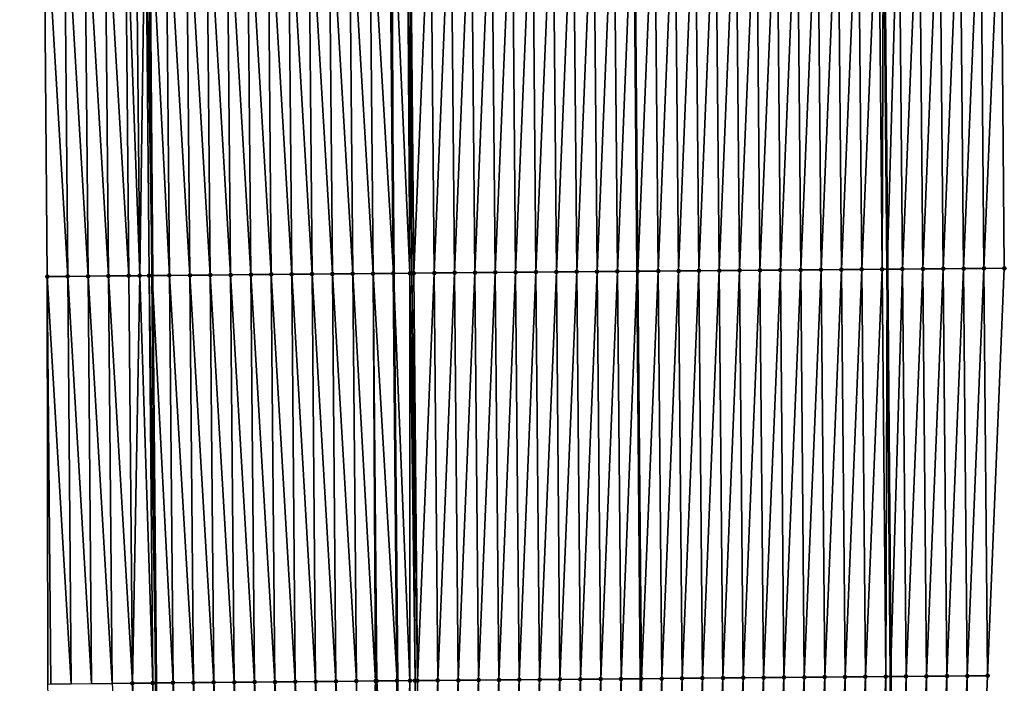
# Model space of a CAD drawing. Header units: feet. Extents: x 2010743 to 2022806, y 818705 to 837694.
# Tile 408 of 531: x 2011432 to 2011480, y 832853 to 832886. Entities that reach past the tile are written whole.
import ezdxf

# ---------------------------------------------------------------- set-up
doc = ezdxf.new("R2010")
doc.units = ezdxf.units.FT
doc.header["$MEASUREMENT"] = 0
for name, color, linetype, lineweight in [('EP_Travel Lane', 172, 'Continuous', 53), ('Road Shots', 141, 'Continuous', 100), ('STRIPING', 60, 'Continuous', 53)]:
    doc.layers.add(name, color=color, linetype=linetype, lineweight=lineweight)
doc.layers.add('I-77-MM17-21_NB-Surface-Border', color=7, linetype='Continuous')
doc.layers.add('I-77-MM17-21_NB-Surface-TIN', color=7, linetype='Continuous')

msp = doc.modelspace()

# ---------------------------------------------------------------- linework, layer by layer
at = {"layer": 'EP_Travel Lane'}
for points in [[(2011472.937, 833053.342, 296.093), (2011473.138, 833033.346, 296.435), (2011473.338, 833013.349, 296.78), (2011473.533, 832993.341, 297.138), (2011473.704, 832973.345, 297.521), (2011473.875, 832953.35, 297.9), (2011474.045, 832933.355, 298.326), (2011474.216, 832913.359, 298.717), (2011474.387, 832893.364, 299.118), (2011474.558, 832873.369, 299.53), (2011474.729, 832853.374, 299.955), (2011474.899, 832833.38, 300.405), (2011475.07, 832813.386, 300.861), (2011475.251, 832793.467, 301.313), (2011475.476, 832773.474, 301.79)], [(2011436.849, 833053.008, 296.345), (2011437.049, 833033.012, 296.684), (2011437.25, 833013.016, 297.034), (2011437.444, 832993.026, 297.378), (2011437.615, 832973.029, 297.737), (2011437.786, 832953.034, 298.149), (2011437.957, 832933.039, 298.537), (2011438.127, 832913.044, 298.941), (2011438.298, 832893.049, 299.351), (2011438.469, 832873.054, 299.761), (2011438.64, 832853.059, 300.207), (2011438.811, 832833.065, 300.644), (2011438.981, 832813.071, 301.099), (2011439.167, 832793.029, 301.584)]]:
    msp.add_polyline3d(points, dxfattribs=at)
at = {"layer": 'I-77-MM17-21_NB-Surface-Border', "color": 3, "linetype": 'Continuous', "lineweight": -3}
for points in [[(2011475.689, 833053.366, 295.982), (2011476.876, 833033.379, 296.31), (2011477.062, 833013.383, 296.672), (2011478.247, 832993.38, 296.998), (2011478.425, 832973.384, 297.36), (2011479.602, 832953.397, 297.717), (2011479.78, 832933.401, 298.121), (2011479.957, 832913.406, 298.508), (2011480.135, 832893.411, 298.912), (2011480.312, 832873.416, 299.32), (2011479.49, 832853.413, 299.786), (2011478.667, 832833.411, 300.274), (2011478.845, 832813.417, 300.727), (2011478.035, 832793.5, 301.224), (2011478.281, 832773.506, 301.689)], [(2011434.638, 832792.97, 301.46), (2011434.54, 832813.029, 300.986), (2011433.892, 832833.018, 300.509), (2011433.333, 832853.009, 300.057), (2011433.314, 832873.005, 299.62), (2011433.137, 832893, 299.208), (2011432.959, 832912.995, 298.796), (2011432.782, 832932.99, 298.401), (2011432.604, 832952.986, 298.012), (2011432.44, 832972.981, 297.613), (2011432.451, 832992.979, 297.254), (2011432.469, 833012.97, 296.911), (2011432.593, 833032.969, 296.561), (2011431.957, 833052.961, 296.226)]]:
    msp.add_polyline3d(points, dxfattribs=at)
at = {"layer": 'I-77-MM17-21_NB-Surface-TIN', "color": 128, "linetype": 'Continuous', "lineweight": -3}
for points in [[(2011454.313, 832873.197, 299.873), (2011455.136, 832893.2, 299.449), (2011454.136, 832893.192, 299.464)], [(2011454.313, 832873.197, 299.873), (2011455.313, 832873.205, 299.856), (2011455.136, 832893.2, 299.449)], [(2011455.313, 832873.205, 299.856), (2011456.136, 832893.209, 299.432), (2011455.136, 832893.2, 299.449)], [(2011455.313, 832873.205, 299.856), (2011456.313, 832873.214, 299.843), (2011456.136, 832893.209, 299.432)], [(2011456.313, 832873.214, 299.843), (2011457.136, 832893.217, 299.414), (2011456.136, 832893.209, 299.432)], [(2011456.313, 832873.214, 299.843), (2011457.313, 832873.222, 299.825), (2011457.136, 832893.217, 299.414)], [(2011457.313, 832873.222, 299.825), (2011458.136, 832893.226, 299.395), (2011457.136, 832893.217, 299.414)], [(2011457.313, 832873.222, 299.825), (2011458.313, 832873.231, 299.805), (2011458.136, 832893.226, 299.395)], [(2011458.313, 832873.231, 299.805), (2011459.136, 832893.234, 299.377), (2011458.136, 832893.226, 299.395)], [(2011458.313, 832873.231, 299.805), (2011459.313, 832873.239, 299.788), (2011459.136, 832893.234, 299.377)], [(2011459.313, 832873.239, 299.788), (2011460.136, 832893.243, 299.365), (2011459.136, 832893.234, 299.377)], [(2011459.313, 832873.239, 299.788), (2011460.313, 832873.248, 299.775), (2011460.136, 832893.243, 299.365)], [(2011460.313, 832873.248, 299.775), (2011461.135, 832893.252, 299.359), (2011460.136, 832893.243, 299.365)], [(2011460.313, 832873.248, 299.775), (2011461.313, 832873.256, 299.768), (2011461.135, 832893.252, 299.359)], [(2011461.313, 832873.256, 299.768), (2011462.11, 832893.26, 299.34), (2011461.135, 832893.252, 299.359)], [(2011461.313, 832873.256, 299.768), (2011462.281, 832873.265, 299.749), (2011462.11, 832893.26, 299.34)], [(2011462.135, 832893.26, 299.34), (2011462.11, 832893.26, 299.34), (2011462.281, 832873.265, 299.749)], [(2011462.313, 832873.265, 299.748), (2011463.135, 832893.269, 299.337), (2011462.135, 832893.26, 299.34)], [(2011462.313, 832873.265, 299.748), (2011462.135, 832893.26, 299.34), (2011462.281, 832873.265, 299.749)], [(2011462.313, 832873.265, 299.748), (2011463.313, 832873.274, 299.748), (2011463.135, 832893.269, 299.337)], [(2011463.313, 832873.274, 299.748), (2011464.135, 832893.277, 299.32), (2011463.135, 832893.269, 299.337)], [(2011463.313, 832873.274, 299.748), (2011464.313, 832873.282, 299.733), (2011464.135, 832893.277, 299.32)], [(2011464.313, 832873.282, 299.733), (2011465.135, 832893.286, 299.298), (2011464.135, 832893.277, 299.32)], [(2011464.313, 832873.282, 299.733), (2011465.313, 832873.291, 299.711), (2011465.135, 832893.286, 299.298)], [(2011465.313, 832873.291, 299.711), (2011466.135, 832893.294, 299.283), (2011465.135, 832893.286, 299.298)], [(2011465.313, 832873.291, 299.711), (2011466.313, 832873.299, 299.693), (2011466.135, 832893.294, 299.283)], [(2011466.313, 832873.299, 299.693), (2011467.135, 832893.303, 299.262), (2011466.135, 832893.294, 299.283)], [(2011466.313, 832873.299, 299.693), (2011467.313, 832873.308, 299.677), (2011467.135, 832893.303, 299.262)], [(2011467.313, 832873.308, 299.677), (2011468.135, 832893.311, 299.246), (2011467.135, 832893.303, 299.262)], [(2011467.313, 832873.308, 299.677), (2011468.313, 832873.316, 299.659), (2011468.135, 832893.311, 299.246)], [(2011468.313, 832873.316, 299.659), (2011469.135, 832893.32, 299.231), (2011468.135, 832893.311, 299.246)], [(2011468.313, 832873.316, 299.659), (2011469.313, 832873.325, 299.646), (2011469.135, 832893.32, 299.231)], [(2011469.313, 832873.325, 299.646), (2011470.135, 832893.328, 299.215), (2011469.135, 832893.32, 299.231)], [(2011469.313, 832873.325, 299.646), (2011470.313, 832873.333, 299.63), (2011470.135, 832893.328, 299.215)], [(2011470.313, 832873.333, 299.63), (2011471.135, 832893.337, 299.199), (2011470.135, 832893.328, 299.215)], [(2011470.313, 832873.333, 299.63), (2011471.313, 832873.342, 299.613), (2011471.135, 832893.337, 299.199)], [(2011471.313, 832873.342, 299.613), (2011472.135, 832893.345, 299.179), (2011471.135, 832893.337, 299.199)], [(2011471.313, 832873.342, 299.613), (2011472.313, 832873.351, 299.594), (2011472.135, 832893.345, 299.179)], [(2011472.313, 832873.351, 299.594), (2011473.135, 832893.354, 299.155), (2011472.135, 832893.345, 299.179)], [(2011472.313, 832873.351, 299.594), (2011473.313, 832873.359, 299.572), (2011473.135, 832893.354, 299.155)], [(2011473.313, 832873.359, 299.572), (2011474.135, 832893.362, 299.126), (2011473.135, 832893.354, 299.155)], [(2011473.313, 832873.359, 299.572), (2011474.312, 832873.367, 299.538), (2011474.135, 832893.362, 299.126)], [(2011474.312, 832873.367, 299.538), (2011474.387, 832893.364, 299.118), (2011474.135, 832893.362, 299.126)], [(2011474.312, 832873.367, 299.538), (2011474.558, 832873.369, 299.53), (2011474.387, 832893.364, 299.118)], [(2011475.135, 832893.37, 299.095), (2011474.387, 832893.364, 299.118), (2011474.558, 832873.369, 299.53)], [(2011475.312, 832873.375, 299.505), (2011475.135, 832893.37, 299.095), (2011474.558, 832873.369, 299.53)], [(2011475.312, 832873.375, 299.505), (2011476.135, 832893.378, 299.062), (2011475.135, 832893.37, 299.095)], [(2011475.312, 832873.375, 299.505), (2011476.312, 832873.384, 299.474), (2011476.135, 832893.378, 299.062)], [(2011476.312, 832873.384, 299.474), (2011477.135, 832893.386, 299.019), (2011476.135, 832893.378, 299.062)], [(2011476.312, 832873.384, 299.474), (2011477.312, 832873.392, 299.435), (2011477.135, 832893.386, 299.019)], [(2011477.312, 832873.392, 299.435), (2011478.135, 832893.395, 298.989), (2011477.135, 832893.386, 299.019)], [(2011477.312, 832873.392, 299.435), (2011478.312, 832873.4, 299.399), (2011478.135, 832893.395, 298.989)], [(2011478.312, 832873.4, 299.399), (2011479.135, 832893.403, 298.951), (2011478.135, 832893.395, 298.989)], [(2011478.312, 832873.4, 299.399), (2011479.312, 832873.408, 299.36), (2011479.135, 832893.403, 298.951)], [(2011479.312, 832873.408, 299.36), (2011480.135, 832893.411, 298.912), (2011479.135, 832893.403, 298.951)], [(2011479.312, 832873.408, 299.36), (2011480.312, 832873.416, 299.32), (2011480.135, 832893.411, 298.912)], [(2011434.314, 832873.014, 299.646), (2011434.137, 832893.009, 299.236), (2011433.137, 832893, 299.208)], [(2011434.314, 832873.014, 299.646), (2011433.137, 832893, 299.208), (2011433.314, 832873.005, 299.62)], [(2011435.314, 832873.024, 299.678), (2011435.137, 832893.019, 299.269), (2011434.137, 832893.009, 299.236)], [(2011435.314, 832873.024, 299.678), (2011434.137, 832893.009, 299.236), (2011434.314, 832873.014, 299.646)], [(2011436.314, 832873.033, 299.7), (2011436.136, 832893.028, 299.289), (2011435.137, 832893.019, 299.269)], [(2011435.314, 832873.024, 299.678), (2011436.314, 832873.033, 299.7), (2011435.137, 832893.019, 299.269)], [(2011437.314, 832873.043, 299.732), (2011437.136, 832893.038, 299.314), (2011436.136, 832893.028, 299.289)], [(2011436.314, 832873.033, 299.7), (2011437.314, 832873.043, 299.732), (2011436.136, 832893.028, 299.289)], [(2011437.851, 832873.048, 299.764), (2011437.665, 832893.043, 299.348), (2011437.136, 832893.038, 299.314)], [(2011437.314, 832873.043, 299.732), (2011437.851, 832873.048, 299.764), (2011437.136, 832893.038, 299.314)], [(2011437.851, 832873.048, 299.764), (2011438.136, 832893.047, 299.348), (2011437.665, 832893.043, 299.348)], [(2011437.851, 832873.048, 299.764), (2011438.314, 832873.052, 299.76), (2011438.136, 832893.047, 299.348)], [(2011438.136, 832893.047, 299.348), (2011438.469, 832873.054, 299.761), (2011438.298, 832893.049, 299.351)], [(2011438.314, 832873.052, 299.76), (2011438.469, 832873.054, 299.761), (2011438.136, 832893.047, 299.348)], [(2011439.314, 832873.061, 299.765), (2011439.136, 832893.056, 299.364), (2011438.298, 832893.049, 299.351)], [(2011439.314, 832873.061, 299.765), (2011438.298, 832893.049, 299.351), (2011438.469, 832873.054, 299.761)], [(2011440.314, 832873.07, 299.787), (2011440.136, 832893.066, 299.387), (2011439.136, 832893.056, 299.364)], [(2011439.314, 832873.061, 299.765), (2011440.314, 832873.07, 299.787), (2011439.136, 832893.056, 299.364)], [(2011441.314, 832873.08, 299.801), (2011441.136, 832893.075, 299.401), (2011440.136, 832893.066, 299.387)], [(2011440.314, 832873.07, 299.787), (2011441.314, 832873.08, 299.801), (2011440.136, 832893.066, 299.387)], [(2011442.314, 832873.089, 299.812), (2011442.136, 832893.084, 299.409), (2011441.136, 832893.075, 299.401)], [(2011441.314, 832873.08, 299.801), (2011442.314, 832873.089, 299.812), (2011441.136, 832893.075, 299.401)], [(2011443.314, 832873.098, 299.826), (2011443.136, 832893.093, 299.423), (2011442.136, 832893.084, 299.409)], [(2011442.314, 832873.089, 299.812), (2011443.314, 832873.098, 299.826), (2011442.136, 832893.084, 299.409)], [(2011444.314, 832873.107, 299.836), (2011444.136, 832893.102, 299.432), (2011443.136, 832893.093, 299.423)], [(2011443.314, 832873.098, 299.826), (2011444.314, 832873.107, 299.836), (2011443.136, 832893.093, 299.423)], [(2011445.314, 832873.116, 299.846), (2011445.136, 832893.111, 299.443), (2011444.136, 832893.102, 299.432)], [(2011444.314, 832873.107, 299.836), (2011445.314, 832873.116, 299.846), (2011444.136, 832893.102, 299.432)], [(2011446.314, 832873.125, 299.858), (2011446.136, 832893.12, 299.455), (2011445.136, 832893.111, 299.443)], [(2011445.314, 832873.116, 299.846), (2011446.314, 832873.125, 299.858), (2011445.136, 832893.111, 299.443)], [(2011447.313, 832873.134, 299.876), (2011447.136, 832893.13, 299.468), (2011446.136, 832893.12, 299.455)], [(2011446.314, 832873.125, 299.858), (2011447.313, 832873.134, 299.876), (2011446.136, 832893.12, 299.455)], [(2011448.313, 832873.144, 299.893), (2011448.136, 832893.139, 299.484), (2011447.136, 832893.13, 299.468)], [(2011447.313, 832873.134, 299.876), (2011448.313, 832873.144, 299.893), (2011447.136, 832893.13, 299.468)], [(2011449.313, 832873.153, 299.912), (2011449.136, 832893.148, 299.504), (2011448.136, 832893.139, 299.484)], [(2011448.313, 832873.144, 299.893), (2011449.313, 832873.153, 299.912), (2011448.136, 832893.139, 299.484)], [(2011449.136, 832893.148, 299.504), (2011450.313, 832873.162, 299.924), (2011450.136, 832893.157, 299.521)], [(2011449.313, 832873.153, 299.912), (2011450.313, 832873.162, 299.924), (2011449.136, 832893.148, 299.504)], [(2011450.229, 832893.158, 299.522), (2011450.136, 832893.157, 299.521), (2011450.313, 832873.162, 299.924)], [(2011451.122, 832873.169, 299.929), (2011450.991, 832893.165, 299.519), (2011450.229, 832893.158, 299.522)], [(2011451.122, 832873.169, 299.929), (2011450.229, 832893.158, 299.522), (2011450.313, 832873.162, 299.924)], [(2011451.212, 832873.17, 299.928), (2011451.136, 832893.166, 299.518), (2011450.991, 832893.165, 299.519)], [(2011451.122, 832873.169, 299.929), (2011451.212, 832873.17, 299.928), (2011450.991, 832893.165, 299.519)], [(2011451.313, 832873.171, 299.928), (2011452.136, 832893.175, 299.502), (2011451.136, 832893.166, 299.518)], [(2011451.212, 832873.17, 299.928), (2011451.313, 832873.171, 299.928), (2011451.136, 832893.166, 299.518)], [(2011451.313, 832873.171, 299.928), (2011452.313, 832873.18, 299.913), (2011452.136, 832893.175, 299.502)], [(2011452.313, 832873.18, 299.913), (2011453.136, 832893.183, 299.482), (2011452.136, 832893.175, 299.502)], [(2011452.313, 832873.18, 299.913), (2011453.313, 832873.188, 299.891), (2011453.136, 832893.183, 299.482)], [(2011453.313, 832873.188, 299.891), (2011454.136, 832893.192, 299.464), (2011453.136, 832893.183, 299.482)], [(2011453.313, 832873.188, 299.891), (2011454.313, 832873.197, 299.873), (2011454.136, 832893.192, 299.464)], [(2011475.312, 832873.375, 299.505), (2011474.558, 832873.369, 299.53), (2011474.729, 832853.374, 299.955)], [(2011475.49, 832853.381, 299.929), (2011475.312, 832873.375, 299.505), (2011474.729, 832853.374, 299.955)], [(2011475.49, 832853.381, 299.929), (2011476.312, 832873.384, 299.474), (2011475.312, 832873.375, 299.505)], [(2011475.49, 832853.381, 299.929), (2011476.49, 832853.389, 299.898), (2011476.312, 832873.384, 299.474)], [(2011476.49, 832853.389, 299.898), (2011477.312, 832873.392, 299.435), (2011476.312, 832873.384, 299.474)], [(2011476.49, 832853.389, 299.898), (2011477.49, 832853.397, 299.859), (2011477.312, 832873.392, 299.435)], [(2011477.49, 832853.397, 299.859), (2011478.312, 832873.4, 299.399), (2011477.312, 832873.392, 299.435)], [(2011477.49, 832853.397, 299.859), (2011478.49, 832853.405, 299.827), (2011478.312, 832873.4, 299.399)], [(2011478.49, 832853.405, 299.827), (2011479.312, 832873.408, 299.36), (2011478.312, 832873.4, 299.399)], [(2011478.49, 832853.405, 299.827), (2011479.49, 832853.413, 299.786), (2011479.312, 832873.408, 299.36)], [(2011479.49, 832853.413, 299.786), (2011480.312, 832873.416, 299.32), (2011479.312, 832873.408, 299.36)], [(2011434.492, 832853.02, 300.093), (2011434.314, 832873.014, 299.646), (2011433.314, 832873.005, 299.62)], [(2011433.492, 832853.011, 300.062), (2011433.314, 832873.005, 299.62), (2011433.333, 832853.009, 300.057)], [(2011434.492, 832853.02, 300.093), (2011433.314, 832873.005, 299.62), (2011433.492, 832853.011, 300.062)], [(2011435.491, 832853.029, 300.12), (2011435.314, 832873.024, 299.678), (2011434.314, 832873.014, 299.646)], [(2011434.492, 832853.02, 300.093), (2011435.491, 832853.029, 300.12), (2011434.314, 832873.014, 299.646)], [(2011436.491, 832853.039, 300.151), (2011436.314, 832873.033, 299.7), (2011435.314, 832873.024, 299.678)], [(2011435.491, 832853.029, 300.12), (2011436.491, 832853.039, 300.151), (2011435.314, 832873.024, 299.678)], [(2011437.491, 832853.049, 300.185), (2011437.314, 832873.043, 299.732), (2011436.314, 832873.033, 299.7)], [(2011436.491, 832853.039, 300.151), (2011437.491, 832853.049, 300.185), (2011436.314, 832873.033, 299.7)], [(2011437.491, 832853.049, 300.185), (2011437.851, 832873.048, 299.764), (2011437.314, 832873.043, 299.732)], [(2011437.491, 832853.049, 300.185), (2011438.491, 832853.058, 300.206), (2011437.851, 832873.048, 299.764)], [(2011438.491, 832853.058, 300.206), (2011438.314, 832873.052, 299.76), (2011437.851, 832873.048, 299.764)], [(2011438.314, 832873.052, 299.76), (2011438.64, 832853.059, 300.207), (2011438.469, 832873.054, 299.761)], [(2011438.491, 832853.058, 300.206), (2011438.64, 832853.059, 300.207), (2011438.314, 832873.052, 299.76)], [(2011439.491, 832853.067, 300.211), (2011439.314, 832873.061, 299.765), (2011438.469, 832873.054, 299.761)], [(2011439.491, 832853.067, 300.211), (2011438.469, 832873.054, 299.761), (2011438.64, 832853.059, 300.207)], [(2011440.491, 832853.076, 300.233), (2011440.314, 832873.07, 299.787), (2011439.314, 832873.061, 299.765)], [(2011439.491, 832853.067, 300.211), (2011440.491, 832853.076, 300.233), (2011439.314, 832873.061, 299.765)], [(2011441.491, 832853.085, 300.247), (2011441.314, 832873.08, 299.801), (2011440.314, 832873.07, 299.787)], [(2011440.491, 832853.076, 300.233), (2011441.491, 832853.085, 300.247), (2011440.314, 832873.07, 299.787)], [(2011442.491, 832853.094, 300.258), (2011442.314, 832873.089, 299.812), (2011441.314, 832873.08, 299.801)], [(2011441.491, 832853.085, 300.247), (2011442.491, 832853.094, 300.258), (2011441.314, 832873.08, 299.801)], [(2011443.491, 832853.104, 300.269), (2011443.314, 832873.098, 299.826), (2011442.314, 832873.089, 299.812)], [(2011442.491, 832853.094, 300.258), (2011443.491, 832853.104, 300.269), (2011442.314, 832873.089, 299.812)], [(2011444.491, 832853.113, 300.277), (2011444.314, 832873.107, 299.836), (2011443.314, 832873.098, 299.826)], [(2011443.491, 832853.104, 300.269), (2011444.491, 832853.113, 300.277), (2011443.314, 832873.098, 299.826)], [(2011445.491, 832853.122, 300.29), (2011445.314, 832873.116, 299.846), (2011444.314, 832873.107, 299.836)], [(2011444.491, 832853.113, 300.277), (2011445.491, 832853.122, 300.29), (2011444.314, 832873.107, 299.836)], [(2011446.491, 832853.131, 300.3), (2011446.314, 832873.125, 299.858), (2011445.314, 832873.116, 299.846)], [(2011445.491, 832853.122, 300.29), (2011446.491, 832853.131, 300.3), (2011445.314, 832873.116, 299.846)], [(2011447.491, 832853.14, 300.313), (2011447.313, 832873.134, 299.876), (2011446.314, 832873.125, 299.858)], [(2011446.491, 832853.131, 300.3), (2011447.491, 832853.14, 300.313), (2011446.314, 832873.125, 299.858)], [(2011448.491, 832853.149, 300.326), (2011448.313, 832873.144, 299.893), (2011447.313, 832873.134, 299.876)], [(2011447.491, 832853.14, 300.313), (2011448.491, 832853.149, 300.326), (2011447.313, 832873.134, 299.876)], [(2011449.431, 832853.158, 300.344), (2011449.313, 832873.153, 299.912), (2011448.313, 832873.144, 299.893)], [(2011448.491, 832853.149, 300.326), (2011449.431, 832853.158, 300.344), (2011448.313, 832873.144, 299.893)], [(2011449.313, 832873.153, 299.912), (2011450.491, 832853.168, 300.36), (2011450.313, 832873.162, 299.924)], [(2011449.491, 832853.158, 300.346), (2011450.491, 832853.168, 300.36), (2011449.313, 832873.153, 299.912)], [(2011449.431, 832853.158, 300.344), (2011449.491, 832853.158, 300.346), (2011449.313, 832873.153, 299.912)], [(2011451.118, 832853.173, 300.364), (2011451.122, 832873.169, 299.929), (2011450.313, 832873.162, 299.924)], [(2011451.118, 832853.173, 300.364), (2011450.313, 832873.162, 299.924), (2011450.491, 832853.168, 300.36)], [(2011451.118, 832853.173, 300.364), (2011451.372, 832853.176, 300.363), (2011451.122, 832873.169, 299.929)], [(2011451.372, 832853.176, 300.363), (2011451.212, 832873.17, 299.928), (2011451.122, 832873.169, 299.929)], [(2011451.491, 832853.177, 300.362), (2011451.313, 832873.171, 299.928), (2011451.212, 832873.17, 299.928)], [(2011451.372, 832853.176, 300.363), (2011451.491, 832853.177, 300.362), (2011451.212, 832873.17, 299.928)], [(2011451.491, 832853.177, 300.362), (2011452.313, 832873.18, 299.913), (2011451.313, 832873.171, 299.928)], [(2011451.491, 832853.177, 300.362), (2011452.491, 832853.185, 300.346), (2011452.313, 832873.18, 299.913)], [(2011452.491, 832853.185, 300.346), (2011453.313, 832873.188, 299.891), (2011452.313, 832873.18, 299.913)], [(2011452.491, 832853.185, 300.346), (2011453.491, 832853.194, 300.328), (2011453.313, 832873.188, 299.891)], [(2011453.491, 832853.194, 300.328), (2011454.313, 832873.197, 299.873), (2011453.313, 832873.188, 299.891)], [(2011453.491, 832853.194, 300.328), (2011454.491, 832853.202, 300.308), (2011454.313, 832873.197, 299.873)], [(2011454.491, 832853.202, 300.308), (2011455.313, 832873.205, 299.856), (2011454.313, 832873.197, 299.873)], [(2011454.491, 832853.202, 300.308), (2011455.491, 832853.211, 300.292), (2011455.313, 832873.205, 299.856)], [(2011455.491, 832853.211, 300.292), (2011456.313, 832873.214, 299.843), (2011455.313, 832873.205, 299.856)], [(2011455.491, 832853.211, 300.292), (2011456.491, 832853.219, 300.274), (2011456.313, 832873.214, 299.843)], [(2011456.491, 832853.219, 300.274), (2011457.313, 832873.222, 299.825), (2011456.313, 832873.214, 299.843)], [(2011456.491, 832853.219, 300.274), (2011457.491, 832853.228, 300.255), (2011457.313, 832873.222, 299.825)], [(2011457.491, 832853.228, 300.255), (2011458.313, 832873.231, 299.805), (2011457.313, 832873.222, 299.825)], [(2011457.491, 832853.228, 300.255), (2011458.491, 832853.236, 300.237), (2011458.313, 832873.231, 299.805)], [(2011458.491, 832853.236, 300.237), (2011459.313, 832873.239, 299.788), (2011458.313, 832873.231, 299.805)], [(2011458.491, 832853.236, 300.237), (2011459.491, 832853.245, 300.22), (2011459.313, 832873.239, 299.788)], [(2011459.491, 832853.245, 300.22), (2011460.313, 832873.248, 299.775), (2011459.313, 832873.239, 299.788)], [(2011459.491, 832853.245, 300.22), (2011460.49, 832853.253, 300.206), (2011460.313, 832873.248, 299.775)], [(2011460.49, 832853.253, 300.206), (2011461.313, 832873.256, 299.768), (2011460.313, 832873.248, 299.775)], [(2011460.49, 832853.253, 300.206), (2011461.49, 832853.262, 300.194), (2011461.313, 832873.256, 299.768)], [(2011461.49, 832853.262, 300.194), (2011462.281, 832873.265, 299.749), (2011461.313, 832873.256, 299.768)], [(2011461.49, 832853.262, 300.194), (2011462.452, 832853.27, 300.18), (2011462.281, 832873.265, 299.749)], [(2011462.313, 832873.265, 299.748), (2011462.281, 832873.265, 299.749), (2011462.452, 832853.27, 300.18)], [(2011462.313, 832873.265, 299.748), (2011462.49, 832853.27, 300.179), (2011463.313, 832873.274, 299.748)], [(2011462.313, 832873.265, 299.748), (2011462.452, 832853.27, 300.18), (2011462.49, 832853.27, 300.179)], [(2011462.49, 832853.27, 300.179), (2011463.49, 832853.279, 300.171), (2011463.313, 832873.274, 299.748)], [(2011463.49, 832853.279, 300.171), (2011464.313, 832873.282, 299.733), (2011463.313, 832873.274, 299.748)], [(2011463.49, 832853.279, 300.171), (2011464.49, 832853.288, 300.159), (2011464.313, 832873.282, 299.733)], [(2011464.49, 832853.288, 300.159), (2011465.313, 832873.291, 299.711), (2011464.313, 832873.282, 299.733)], [(2011464.49, 832853.288, 300.159), (2011465.49, 832853.296, 300.142), (2011465.313, 832873.291, 299.711)], [(2011465.49, 832853.296, 300.142), (2011466.313, 832873.299, 299.693), (2011465.313, 832873.291, 299.711)], [(2011465.49, 832853.296, 300.142), (2011466.49, 832853.305, 300.124), (2011466.313, 832873.299, 299.693)], [(2011466.49, 832853.305, 300.124), (2011467.313, 832873.308, 299.677), (2011466.313, 832873.299, 299.693)], [(2011466.49, 832853.305, 300.124), (2011467.49, 832853.313, 300.104), (2011467.313, 832873.308, 299.677)], [(2011467.49, 832853.313, 300.104), (2011468.313, 832873.316, 299.659), (2011467.313, 832873.308, 299.677)], [(2011467.49, 832853.313, 300.104), (2011468.49, 832853.322, 300.087), (2011468.313, 832873.316, 299.659)], [(2011468.49, 832853.322, 300.087), (2011469.313, 832873.325, 299.646), (2011468.313, 832873.316, 299.659)], [(2011468.49, 832853.322, 300.087), (2011469.49, 832853.33, 300.074), (2011469.313, 832873.325, 299.646)], [(2011469.49, 832853.33, 300.074), (2011470.313, 832873.333, 299.63), (2011469.313, 832873.325, 299.646)], [(2011469.49, 832853.33, 300.074), (2011470.49, 832853.339, 300.061), (2011470.313, 832873.333, 299.63)], [(2011470.49, 832853.339, 300.061), (2011471.313, 832873.342, 299.613), (2011470.313, 832873.333, 299.63)], [(2011470.49, 832853.339, 300.061), (2011471.49, 832853.347, 300.043), (2011471.313, 832873.342, 299.613)], [(2011471.49, 832853.347, 300.043), (2011472.313, 832873.351, 299.594), (2011471.313, 832873.342, 299.613)], [(2011471.49, 832853.347, 300.043), (2011472.49, 832853.356, 300.021), (2011472.313, 832873.351, 299.594)], [(2011472.49, 832853.356, 300.021), (2011473.313, 832873.359, 299.572), (2011472.313, 832873.351, 299.594)], [(2011472.49, 832853.356, 300.021), (2011473.49, 832853.364, 299.997), (2011473.313, 832873.359, 299.572)], [(2011473.49, 832853.364, 299.997), (2011474.312, 832873.367, 299.538), (2011473.313, 832873.359, 299.572)], [(2011473.49, 832853.364, 299.997), (2011474.49, 832853.372, 299.963), (2011474.312, 832873.367, 299.538)], [(2011474.49, 832853.372, 299.963), (2011474.558, 832873.369, 299.53), (2011474.312, 832873.367, 299.538)], [(2011474.49, 832853.372, 299.963), (2011474.729, 832853.374, 299.955), (2011474.558, 832873.369, 299.53)], [(2011439.669, 832833.072, 300.645), (2011439.491, 832853.067, 300.211), (2011438.64, 832853.059, 300.207)], [(2011440.669, 832833.082, 300.671), (2011440.491, 832853.076, 300.233), (2011439.491, 832853.067, 300.211)], [(2011439.669, 832833.072, 300.645), (2011440.669, 832833.082, 300.671), (2011439.491, 832853.067, 300.211)], [(2011441.669, 832833.091, 300.688), (2011441.491, 832853.085, 300.247), (2011440.491, 832853.076, 300.233)], [(2011440.669, 832833.082, 300.671), (2011441.669, 832833.091, 300.688), (2011440.491, 832853.076, 300.233)], [(2011442.669, 832833.1, 300.701), (2011442.491, 832853.094, 300.258), (2011441.491, 832853.085, 300.247)], [(2011441.669, 832833.091, 300.688), (2011442.669, 832833.1, 300.701), (2011441.491, 832853.085, 300.247)], [(2011443.669, 832833.109, 300.71), (2011443.491, 832853.104, 300.269), (2011442.491, 832853.094, 300.258)], [(2011442.669, 832833.1, 300.701), (2011443.669, 832833.109, 300.71), (2011442.491, 832853.094, 300.258)], [(2011444.669, 832833.118, 300.722), (2011444.491, 832853.113, 300.277), (2011443.491, 832853.104, 300.269)], [(2011443.669, 832833.109, 300.71), (2011444.669, 832833.118, 300.722), (2011443.491, 832853.104, 300.269)], [(2011445.669, 832833.127, 300.733), (2011445.491, 832853.122, 300.29), (2011444.491, 832853.113, 300.277)], [(2011444.669, 832833.118, 300.722), (2011445.669, 832833.127, 300.733), (2011444.491, 832853.113, 300.277)], [(2011446.668, 832833.137, 300.743), (2011446.491, 832853.131, 300.3), (2011445.491, 832853.122, 300.29)], [(2011445.669, 832833.127, 300.733), (2011446.668, 832833.137, 300.743), (2011445.491, 832853.122, 300.29)], [(2011447.668, 832833.146, 300.754), (2011447.491, 832853.14, 300.313), (2011446.491, 832853.131, 300.3)], [(2011446.668, 832833.137, 300.743), (2011447.668, 832833.146, 300.754), (2011446.491, 832853.131, 300.3)], [(2011448.668, 832833.155, 300.77), (2011448.491, 832853.149, 300.326), (2011447.491, 832853.14, 300.313)], [(2011447.668, 832833.146, 300.754), (2011448.668, 832833.155, 300.77), (2011447.491, 832853.14, 300.313)], [(2011448.668, 832833.155, 300.77), (2011449.431, 832853.158, 300.344), (2011448.491, 832853.149, 300.326)], [(2011448.668, 832833.155, 300.77), (2011449.668, 832833.164, 300.791), (2011449.431, 832853.158, 300.344)], [(2011449.668, 832833.164, 300.791), (2011449.491, 832853.158, 300.346), (2011449.431, 832853.158, 300.344)], [(2011450.58, 832833.173, 300.804), (2011450.491, 832853.168, 300.36), (2011449.491, 832853.158, 300.346)], [(2011449.668, 832833.164, 300.791), (2011450.58, 832833.173, 300.804), (2011449.491, 832853.158, 300.346)], [(2011451.118, 832853.173, 300.364), (2011450.491, 832853.168, 300.36), (2011450.668, 832833.173, 300.805)], [(2011450.58, 832833.173, 300.804), (2011450.668, 832833.173, 300.805), (2011450.491, 832853.168, 300.36)], [(2011451.34, 832833.179, 300.809), (2011451.118, 832853.173, 300.364), (2011450.668, 832833.173, 300.805)], [(2011451.34, 832833.179, 300.809), (2011451.372, 832853.176, 300.363), (2011451.118, 832853.173, 300.364)], [(2011451.34, 832833.179, 300.809), (2011451.55, 832833.181, 300.808), (2011451.372, 832853.176, 300.363)], [(2011451.55, 832833.181, 300.808), (2011451.491, 832853.177, 300.362), (2011451.372, 832853.176, 300.363)], [(2011451.668, 832833.182, 300.807), (2011452.491, 832853.185, 300.346), (2011451.491, 832853.177, 300.362)], [(2011451.55, 832833.181, 300.808), (2011451.668, 832833.182, 300.807), (2011451.491, 832853.177, 300.362)], [(2011451.668, 832833.182, 300.807), (2011452.668, 832833.191, 300.792), (2011452.491, 832853.185, 300.346)], [(2011452.668, 832833.191, 300.792), (2011453.491, 832853.194, 300.328), (2011452.491, 832853.185, 300.346)], [(2011452.668, 832833.191, 300.792), (2011453.668, 832833.199, 300.774), (2011453.491, 832853.194, 300.328)], [(2011453.668, 832833.199, 300.774), (2011454.491, 832853.202, 300.308), (2011453.491, 832853.194, 300.328)], [(2011453.668, 832833.199, 300.774), (2011454.668, 832833.208, 300.756), (2011454.491, 832853.202, 300.308)], [(2011454.668, 832833.208, 300.756), (2011455.491, 832853.211, 300.292), (2011454.491, 832853.202, 300.308)], [(2011454.668, 832833.208, 300.756), (2011455.668, 832833.216, 300.738), (2011455.491, 832853.211, 300.292)], [(2011455.668, 832833.216, 300.738), (2011456.491, 832853.219, 300.274), (2011455.491, 832853.211, 300.292)], [(2011455.668, 832833.216, 300.738), (2011456.668, 832833.225, 300.72), (2011456.491, 832853.219, 300.274)], [(2011456.668, 832833.225, 300.72), (2011457.491, 832853.228, 300.255), (2011456.491, 832853.219, 300.274)], [(2011456.668, 832833.225, 300.72), (2011457.668, 832833.233, 300.702), (2011457.491, 832853.228, 300.255)], [(2011457.668, 832833.233, 300.702), (2011458.491, 832853.236, 300.237), (2011457.491, 832853.228, 300.255)], [(2011457.668, 832833.233, 300.702), (2011458.668, 832833.242, 300.684), (2011458.491, 832853.236, 300.237)], [(2011458.668, 832833.242, 300.684), (2011459.491, 832853.245, 300.22), (2011458.491, 832853.236, 300.237)], [(2011458.668, 832833.242, 300.684), (2011459.668, 832833.25, 300.668), (2011459.491, 832853.245, 300.22)], [(2011459.668, 832833.25, 300.668), (2011460.49, 832853.253, 300.206), (2011459.491, 832853.245, 300.22)], [(2011459.668, 832833.25, 300.668), (2011460.668, 832833.259, 300.653), (2011460.49, 832853.253, 300.206)], [(2011460.668, 832833.259, 300.653), (2011461.49, 832853.262, 300.194), (2011460.49, 832853.253, 300.206)], [(2011460.668, 832833.259, 300.653), (2011461.668, 832833.268, 300.641), (2011461.49, 832853.262, 300.194)], [(2011461.668, 832833.268, 300.641), (2011462.452, 832853.27, 300.18), (2011461.49, 832853.262, 300.194)], [(2011461.668, 832833.268, 300.641), (2011462.623, 832833.276, 300.626), (2011462.452, 832853.27, 300.18)], [(2011462.49, 832853.27, 300.179), (2011462.452, 832853.27, 300.18), (2011462.623, 832833.276, 300.626)], [(2011462.668, 832833.276, 300.625), (2011463.49, 832853.279, 300.171), (2011462.49, 832853.27, 300.179)], [(2011462.668, 832833.276, 300.625), (2011462.49, 832853.27, 300.179), (2011462.623, 832833.276, 300.626)], [(2011462.668, 832833.276, 300.625), (2011463.668, 832833.285, 300.615), (2011463.49, 832853.279, 300.171)], [(2011463.668, 832833.285, 300.615), (2011464.49, 832853.288, 300.159), (2011463.49, 832853.279, 300.171)], [(2011463.668, 832833.285, 300.615), (2011464.668, 832833.293, 300.603), (2011464.49, 832853.288, 300.159)], [(2011464.668, 832833.293, 300.603), (2011465.49, 832853.296, 300.142), (2011464.49, 832853.288, 300.159)], [(2011464.668, 832833.293, 300.603), (2011465.668, 832833.302, 300.584), (2011465.49, 832853.296, 300.142)], [(2011465.668, 832833.302, 300.584), (2011466.49, 832853.305, 300.124), (2011465.49, 832853.296, 300.142)], [(2011465.668, 832833.302, 300.584), (2011466.668, 832833.31, 300.564), (2011466.49, 832853.305, 300.124)], [(2011466.668, 832833.31, 300.564), (2011467.49, 832853.313, 300.104), (2011466.49, 832853.305, 300.124)], [(2011466.668, 832833.31, 300.564), (2011467.668, 832833.319, 300.544), (2011467.49, 832853.313, 300.104)], [(2011467.668, 832833.319, 300.544), (2011468.49, 832853.322, 300.087), (2011467.49, 832853.313, 300.104)], [(2011467.668, 832833.319, 300.544), (2011468.668, 832833.327, 300.528), (2011468.49, 832853.322, 300.087)], [(2011468.668, 832833.327, 300.528), (2011469.49, 832853.33, 300.074), (2011468.49, 832853.322, 300.087)], [(2011468.668, 832833.327, 300.528), (2011469.668, 832833.336, 300.517), (2011469.49, 832853.33, 300.074)], [(2011469.668, 832833.336, 300.517), (2011470.49, 832853.339, 300.061), (2011469.49, 832853.33, 300.074)], [(2011469.668, 832833.336, 300.517), (2011470.668, 832833.345, 300.502), (2011470.49, 832853.339, 300.061)], [(2011470.668, 832833.345, 300.502), (2011471.49, 832853.347, 300.043), (2011470.49, 832853.339, 300.061)], [(2011470.668, 832833.345, 300.502), (2011471.668, 832833.353, 300.483), (2011471.49, 832853.347, 300.043)], [(2011471.668, 832833.353, 300.483), (2011472.49, 832853.356, 300.021), (2011471.49, 832853.347, 300.043)], [(2011471.668, 832833.353, 300.483), (2011472.668, 832833.362, 300.464), (2011472.49, 832853.356, 300.021)], [(2011472.668, 832833.362, 300.464), (2011473.49, 832853.364, 299.997), (2011472.49, 832853.356, 300.021)], [(2011472.668, 832833.362, 300.464), (2011473.667, 832833.37, 300.444), (2011473.49, 832853.364, 299.997)], [(2011473.667, 832833.37, 300.444), (2011474.49, 832853.372, 299.963), (2011473.49, 832853.364, 299.997)], [(2011473.667, 832833.37, 300.444), (2011474.667, 832833.378, 300.413), (2011474.49, 832853.372, 299.963)], [(2011474.667, 832833.378, 300.413), (2011474.729, 832853.374, 299.955), (2011474.49, 832853.372, 299.963)], [(2011474.667, 832833.378, 300.413), (2011474.899, 832833.38, 300.405), (2011474.729, 832853.374, 299.955)], [(2011475.49, 832853.381, 299.929), (2011474.729, 832853.374, 299.955), (2011474.899, 832833.38, 300.405)], [(2011475.667, 832833.386, 300.38), (2011475.49, 832853.381, 299.929), (2011474.899, 832833.38, 300.405)], [(2011475.667, 832833.386, 300.38), (2011476.49, 832853.389, 299.898), (2011475.49, 832853.381, 299.929)], [(2011475.667, 832833.386, 300.38), (2011476.667, 832833.395, 300.347), (2011476.49, 832853.389, 299.898)], [(2011476.667, 832833.395, 300.347), (2011477.49, 832853.397, 299.859), (2011476.49, 832853.389, 299.898)], [(2011476.667, 832833.395, 300.347), (2011477.667, 832833.403, 300.311), (2011477.49, 832853.397, 299.859)], [(2011477.667, 832833.403, 300.311), (2011478.49, 832853.405, 299.827), (2011477.49, 832853.397, 299.859)], [(2011477.667, 832833.403, 300.311), (2011478.667, 832833.411, 300.274), (2011478.49, 832853.405, 299.827)], [(2011478.667, 832833.411, 300.274), (2011479.49, 832853.413, 299.786), (2011478.49, 832853.405, 299.827)], [(2011437.669, 832833.054, 300.628), (2011437.491, 832853.049, 300.185), (2011436.491, 832853.039, 300.151)], [(2011438.669, 832833.063, 300.643), (2011438.491, 832853.058, 300.206), (2011437.491, 832853.049, 300.185)], [(2011437.669, 832833.054, 300.628), (2011438.669, 832833.063, 300.643), (2011437.491, 832853.049, 300.185)], [(2011438.491, 832853.058, 300.206), (2011438.811, 832833.065, 300.644), (2011438.64, 832853.059, 300.207)], [(2011438.669, 832833.063, 300.643), (2011438.811, 832833.065, 300.644), (2011438.491, 832853.058, 300.206)], [(2011439.669, 832833.072, 300.645), (2011438.64, 832853.059, 300.207), (2011438.811, 832833.065, 300.644)]]:
    msp.add_3dface(points, dxfattribs=at)
at = {"layer": 'Road Shots', "lineweight": 100}
for p in [(2011475.312, 832873.375, 299.505), (2011476.312, 832873.384, 299.474), (2011477.312, 832873.392, 299.435), (2011478.312, 832873.4, 299.399), (2011479.312, 832873.408, 299.36), (2011480.312, 832873.416, 299.32), (2011433.314, 832873.005, 299.62), (2011434.314, 832873.014, 299.646), (2011435.314, 832873.024, 299.678), (2011436.314, 832873.033, 299.7), (2011437.314, 832873.043, 299.732), (2011437.851, 832873.048, 299.764), (2011438.314, 832873.052, 299.76), (2011439.314, 832873.061, 299.765), (2011440.314, 832873.07, 299.787), (2011441.314, 832873.08, 299.801), (2011442.314, 832873.089, 299.812), (2011443.314, 832873.098, 299.826), (2011444.314, 832873.107, 299.836), (2011445.314, 832873.116, 299.846), (2011446.314, 832873.125, 299.858), (2011447.313, 832873.134, 299.876), (2011448.313, 832873.144, 299.893), (2011449.313, 832873.153, 299.912), (2011450.313, 832873.162, 299.924), (2011451.122, 832873.169, 299.929), (2011451.212, 832873.17, 299.928), (2011451.313, 832873.171, 299.928), (2011452.313, 832873.18, 299.913), (2011453.313, 832873.188, 299.891), (2011454.313, 832873.197, 299.873), (2011455.313, 832873.205, 299.856), (2011456.313, 832873.214, 299.843), (2011457.313, 832873.222, 299.825), (2011458.313, 832873.231, 299.805), (2011459.313, 832873.239, 299.788), (2011460.313, 832873.248, 299.775), (2011461.313, 832873.256, 299.768), (2011462.313, 832873.265, 299.748), (2011463.313, 832873.274, 299.748), (2011464.313, 832873.282, 299.733), (2011465.313, 832873.291, 299.711), (2011466.313, 832873.299, 299.693), (2011467.313, 832873.308, 299.677), (2011468.313, 832873.316, 299.659), (2011469.313, 832873.325, 299.646), (2011470.313, 832873.333, 299.63), (2011471.313, 832873.342, 299.613), (2011472.313, 832873.351, 299.594), (2011473.313, 832873.359, 299.572), (2011474.312, 832873.367, 299.538), (2011439.491, 832853.067, 300.211), (2011440.491, 832853.076, 300.233), (2011441.491, 832853.085, 300.247), (2011442.491, 832853.094, 300.258), (2011443.491, 832853.104, 300.269), (2011444.491, 832853.113, 300.277), (2011445.491, 832853.122, 300.29), (2011446.491, 832853.131, 300.3), (2011447.491, 832853.14, 300.313), (2011448.491, 832853.149, 300.326), (2011449.431, 832853.158, 300.344), (2011449.491, 832853.158, 300.346), (2011450.491, 832853.168, 300.36), (2011451.118, 832853.173, 300.364), (2011451.372, 832853.176, 300.363), (2011451.491, 832853.177, 300.362), (2011452.491, 832853.185, 300.346), (2011453.491, 832853.194, 300.328), (2011454.491, 832853.202, 300.308), (2011455.491, 832853.211, 300.292), (2011456.491, 832853.219, 300.274), (2011457.491, 832853.228, 300.255), (2011458.491, 832853.236, 300.237), (2011459.491, 832853.245, 300.22), (2011460.49, 832853.253, 300.206), (2011461.49, 832853.262, 300.194), (2011462.49, 832853.27, 300.179), (2011463.49, 832853.279, 300.171), (2011464.49, 832853.288, 300.159), (2011465.49, 832853.296, 300.142), (2011466.49, 832853.305, 300.124), (2011467.49, 832853.313, 300.104), (2011468.49, 832853.322, 300.087), (2011469.49, 832853.33, 300.074), (2011470.49, 832853.339, 300.061), (2011471.49, 832853.347, 300.043), (2011472.49, 832853.356, 300.021), (2011473.49, 832853.364, 299.997), (2011474.49, 832853.372, 299.963), (2011475.49, 832853.381, 299.929), (2011476.49, 832853.389, 299.898), (2011477.49, 832853.397, 299.859), (2011478.49, 832853.405, 299.827), (2011479.49, 832853.413, 299.786), (2011437.491, 832853.049, 300.185), (2011438.491, 832853.058, 300.206)]:
    msp.add_point(p, dxfattribs=at)
at = {"layer": 'STRIPING'}
for points in [[(2011448.69, 833053.121, 296.506), (2011448.877, 833033.125, 296.848), (2011449.064, 833013.129, 297.202), (2011449.249, 832993.134, 297.546), (2011449.426, 832973.138, 297.909), (2011449.604, 832953.143, 298.313), (2011449.781, 832933.147, 298.706), (2011449.958, 832913.152, 299.113), (2011450.136, 832893.157, 299.521), (2011450.313, 832873.162, 299.924), (2011450.491, 832853.168, 300.36), (2011450.668, 832833.173, 300.805), (2011450.846, 832813.179, 301.26), (2011451.037, 832793.179, 301.737)], [(2011460.691, 833053.231, 296.321), (2011460.881, 833033.234, 296.656), (2011461.07, 833013.238, 297.004), (2011461.256, 832993.237, 297.376), (2011461.427, 832973.241, 297.722), (2011461.598, 832953.245, 298.12), (2011461.769, 832933.25, 298.534), (2011461.939, 832913.255, 298.946), (2011462.11, 832893.26, 299.34), (2011462.281, 832873.265, 299.749), (2011462.452, 832853.27, 300.18), (2011462.623, 832833.276, 300.626), (2011462.793, 832813.282, 301.084), (2011462.979, 832793.322, 301.554), (2011463.225, 832773.329, 302.025)]]:
    msp.add_polyline3d(points, dxfattribs=at)

doc.saveas('drawing.dxf')
